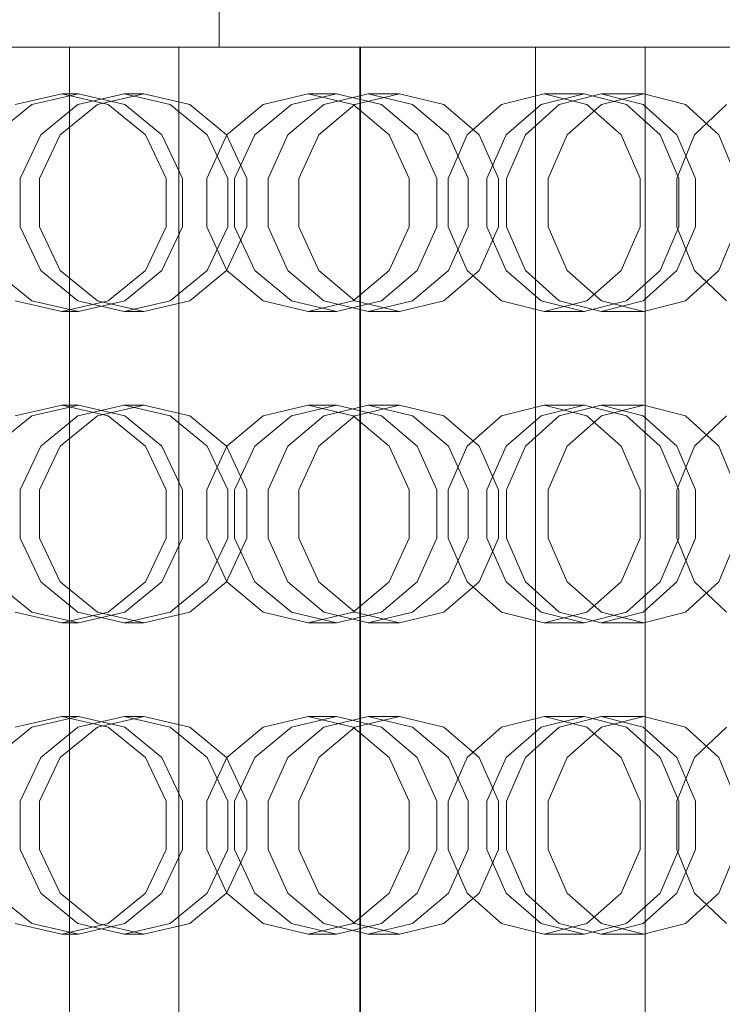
# Model space of a CAD drawing. Header units: millimetres. Extents: x -1970 to 61924, y -58230 to 6847.
# Tile 587 of 656: x 25309 to 25444, y -17984 to -17795. Entities that reach past the tile are written whole.
import ezdxf

# ---------------------------------------------------------------- set-up
doc = ezdxf.new("R2010")
doc.units = ezdxf.units.MM
doc.layers.add('COTAS_P', color=1, linetype='Continuous', lineweight=0)
doc.layers.add('superior_briquetadora', color=7, linetype='Continuous', lineweight=0)
doc.dimstyles.new('R19_100', dxfattribs={"dimtxt": 250, "dimasz": 150, "dimexe": 150, "dimexo": 80, "dimgap": 100, "dimtad": 1, "dimtih": 1, "dimtoh": 1, "dimdsep": 46, "dimcen": 0.09, "dimadec": 0, "dimazin": 0, "dimtfac": 1, "dimtdec": 4, "dimtofl": 0, "dimtmove": 0, "dimatfit": 3, "dimfxl": 1, "dimtolj": 1, "dimtzin": 0, "dimarcsym": 0})

# ---------------------------------------------------------------- blocks, each defined once
blk = doc.blocks.new('DIM_R26_29')
at = {"layer": 'COTAS_P'}
for p, q in [((24250.07, -17080), (24400.07, -17035)), ((26750.07, -17080), (26600.07, -17035)), ((24250.07, -17980), (24250.07, -17080)), ((24250.07, -17080), (26750.07, -17080)), ((24250.07, -17080), (24400.07, -17125)), ((26750.07, -17080), (26600.07, -17125)), ((26750.07, -17980), (26750.07, -17080))]:
    blk.add_line(p, q, dxfattribs=at)
blk.add_text('2500 P', height=250, dxfattribs=at).set_placement((25500.07, -16980))

msp = doc.modelspace()

# ---------------------------------------------------------------- linework, layer by layer
at = {"layer": 'superior_briquetadora'}
for p, q in [((25347.45, -17250), (25347.45, -17800)), ((25310.079, -17800), (25290.369, -17800)), ((25294.694, -17800), (25312.312, -17800)), ((25294.8, -17800), (25312.42, -17800)), ((25315.544, -17800), (25300.193, -17800)), ((25318.298, -17800), (25301.14, -17800)), ((25318.353, -17800), (25301.181, -17800)), ((25308.148, -17800), (25322.31, -17800)), ((25308.851, -17800), (25328.418, -17800)), ((25329.635, -17800), (25310.079, -17800)), ((25312.312, -17800), (25328.405, -17800)), ((25312.42, -17800), (25328.512, -17800)), ((25328.38, -17800), (25315.544, -17800)), ((25333.777, -17800), (25318.298, -17800)), ((25333.844, -17800), (25318.353, -17800)), ((25318.548, -18160), (25318.548, -17800)), ((25321.124, -17800), (25318.548, -17800)), ((25318.548, -17800), (25322.814, -17800)), ((25330.151, -17800), (25321.124, -17800)), ((25322.31, -17800), (25333.696, -17800)), ((25322.814, -17800), (25333.274, -17800)), ((25338.206, -17800), (25328.38, -17800)), ((25328.405, -17800), (25342.578, -17800)), ((25328.418, -17800), (25347.785, -17800)), ((25328.512, -17800), (25342.684, -17800)), ((25348.987, -17800), (25329.635, -17800)), ((25344.254, -17800), (25330.151, -17800)), ((25333.274, -17800), (25348.334, -17800)), ((25333.696, -17800), (25341.868, -17800)), ((25347.195, -17800), (25333.777, -17800)), ((25347.273, -17800), (25333.844, -17800)), ((25344.646, -17800), (25338.206, -17800)), ((25339.646, -18160), (25339.646, -17800)), ((25342.223, -17800), (25339.646, -17800)), ((25339.646, -17800), (25343.913, -17800)), ((25341.868, -17800), (25346.512, -17800)), ((25351.249, -17800), (25342.223, -17800)), ((25342.578, -17800), (25354.484, -17800)), ((25342.684, -17800), (25354.588, -17800)), ((25343.913, -17800), (25354.372, -17800)), ((25361.286, -17800), (25344.254, -17800)), ((25347.45, -17800), (25344.646, -17800)), ((25346.512, -17800), (25347.45, -17800)), ((25358.221, -17800), (25347.195, -17800)), ((25358.308, -17800), (25347.273, -17800)), ((25347.785, -17800), (25366.9, -17800)), ((25348.334, -17800), (25365.702, -17800)), ((25368.085, -17800), (25348.987, -17800)), ((25365.352, -17800), (25351.249, -17800)), ((25354.372, -17800), (25369.432, -17800)), ((25354.484, -17800), (25363.83, -17800)), ((25354.588, -17800), (25363.933, -17800)), ((25366.584, -17800), (25358.221, -17800)), ((25366.677, -17800), (25358.308, -17800)), ((25378.654, -17800), (25361.286, -17800)), ((25363.83, -17800), (25370.387, -17800)), ((25363.933, -17800), (25370.489, -17800)), ((25382.384, -17800), (25365.352, -17800)), ((25365.702, -17800), (25382.734, -17800)), ((25372.078, -17800), (25366.584, -17800)), ((25372.176, -17800), (25366.677, -17800)), ((25366.9, -17800), (25385.715, -17800)), ((25386.88, -17800), (25368.085, -17800)), ((25369.432, -17800), (25386.8, -17800)), ((25370.387, -17800), (25373.996, -17800)), ((25370.489, -17800), (25374.097, -17800)), ((25374.567, -17800), (25372.078, -17800)), ((25374.667, -17800), (25372.176, -17800)), ((25373.996, -17800), (25374.567, -17800)), ((25374.097, -17800), (25374.667, -17800)), ((25374.567, -17800), (25374.567, -18160)), ((25374.667, -18160), (25374.667, -17800)), ((25393.714, -17800), (25378.654, -17800)), ((25399.752, -17800), (25382.384, -17800)), ((25382.734, -17800), (25396.837, -17800)), ((25385.715, -17800), (25404.183, -17800)), ((25386.8, -17800), (25403.832, -17800)), ((25405.324, -17800), (25386.88, -17800)), ((25404.173, -17800), (25393.714, -17800)), ((25396.837, -17800), (25405.863, -17800)), ((25414.812, -17800), (25399.752, -17800)), ((25403.832, -17800), (25417.935, -17800)), ((25408.44, -17800), (25404.173, -17800)), ((25404.183, -17800), (25422.254, -17800)), ((25423.37, -17800), (25405.324, -17800)), ((25405.863, -17800), (25408.44, -17800)), ((25408.44, -18160), (25408.44, -17800)), ((25425.272, -17800), (25414.812, -17800)), ((25417.935, -17800), (25426.962, -17800)), ((25422.254, -17800), (25439.884, -17800)), ((25440.97, -17800), (25423.37, -17800)), ((25429.538, -17800), (25425.272, -17800)), ((25426.962, -17800), (25429.538, -17800)), ((25429.538, -18160), (25429.538, -17800)), ((25439.884, -17800), (25457.026, -17800)), ((25458.08, -17800), (25440.97, -17800)), ((25317.065, -17809), (25308.1, -17811.08)), ((25311.303, -17811.08), (25320.287, -17809)), ((25317.065, -17809), (25320.287, -17809)), ((25326.029, -17811.08), (25317.065, -17809)), ((25320.17, -17811.08), (25329.076, -17809)), ((25320.287, -17809), (25329.233, -17811.08)), ((25332.876, -17809), (25323.947, -17811.08)), ((25329.076, -17809), (25332.876, -17809)), ((25329.076, -17809), (25337.982, -17811.08)), ((25341.761, -17811.08), (25332.876, -17809)), ((25364.552, -17809), (25355.877, -17811.08)), ((25361.35, -17811.08), (25370.058, -17809)), ((25364.552, -17809), (25370.058, -17809)), ((25373.226, -17811.08), (25364.552, -17809)), ((25367.57, -17811.08), (25376.149, -17809)), ((25370.058, -17809), (25378.701, -17811.08)), ((25382.213, -17809), (25373.597, -17811.08)), ((25376.149, -17809), (25382.213, -17809)), ((25376.149, -17809), (25384.727, -17811.08)), ((25390.757, -17811.08), (25382.213, -17809)), ((25410.08, -17809), (25401.843, -17811.08)), ((25409.493, -17811.08), (25417.776, -17809)), ((25410.08, -17809), (25417.776, -17809)), ((25418.317, -17811.08), (25410.08, -17809)), ((25412.959, -17811.08), (25421.064, -17809)), ((25417.776, -17809), (25425.968, -17811.08)), ((25421.064, -17809), (25429.288, -17809)), ((25421.064, -17809), (25429.169, -17811.08)), ((25429.288, -17809), (25421.134, -17811.08)), ((25437.345, -17811.08), (25429.288, -17809)), ((25304.072, -17816.906), (25311.303, -17811.08)), ((25313.028, -17816.907), (25320.17, -17811.08)), ((25323.947, -17811.08), (25316.755, -17816.906)), ((25333.218, -17816.907), (25326.029, -17811.08)), ((25329.233, -17811.08), (25336.378, -17816.906)), ((25337.982, -17811.08), (25345.124, -17816.907)), ((25348.852, -17816.906), (25341.761, -17811.08)), ((25355.877, -17811.08), (25348.92, -17816.907)), ((25354.322, -17816.906), (25361.35, -17811.08)), ((25360.69, -17816.907), (25367.57, -17811.08)), ((25373.597, -17811.08), (25366.638, -17816.906)), ((25380.183, -17816.907), (25373.226, -17811.08)), ((25378.701, -17811.08), (25385.584, -17816.906)), ((25384.727, -17811.08), (25391.607, -17816.907)), ((25397.555, -17816.906), (25390.757, -17811.08)), ((25401.843, -17811.08), (25395.238, -17816.907)), ((25402.787, -17816.906), (25409.493, -17811.08)), ((25406.459, -17816.907), (25412.959, -17811.08)), ((25421.134, -17811.08), (25414.527, -17816.906)), ((25424.922, -17816.907), (25418.317, -17811.08)), ((25425.968, -17811.08), (25432.471, -17816.906)), ((25429.169, -17811.08), (25435.668, -17816.907)), ((25443.735, -17816.906), (25437.345, -17811.08)), ((25445.213, -17811.08), (25439.072, -17816.907)), ((25309.064, -17825.327), (25313.028, -17816.907)), ((25316.755, -17816.906), (25312.751, -17825.326)), ((25337.207, -17825.327), (25333.218, -17816.907)), ((25336.378, -17816.906), (25340.334, -17825.326)), ((25348.92, -17816.907), (25345.06, -17825.327)), ((25345.124, -17816.907), (25349.088, -17825.327)), ((25352.775, -17825.326), (25348.852, -17816.906)), ((25350.402, -17825.326), (25354.322, -17816.906)), ((25356.872, -17825.327), (25360.69, -17816.907)), ((25366.638, -17816.906), (25362.756, -17825.326)), ((25384.044, -17825.327), (25380.183, -17816.907)), ((25385.584, -17816.906), (25389.386, -17825.326)), ((25395.238, -17816.907), (25391.572, -17825.327)), ((25391.607, -17816.907), (25395.425, -17825.327)), ((25401.309, -17825.326), (25397.555, -17816.906)), ((25399.04, -17825.326), (25402.787, -17816.906)), ((25402.852, -17825.327), (25406.459, -17816.907)), ((25414.527, -17816.906), (25410.832, -17825.326)), ((25428.588, -17825.327), (25424.922, -17816.907)), ((25432.471, -17816.906), (25436.055, -17825.326)), ((25439.072, -17816.907), (25435.664, -17825.327)), ((25435.668, -17816.907), (25439.275, -17825.327)), ((25447.255, -17825.326), (25443.735, -17816.906)), ((25309.064, -17834.673), (25309.064, -17825.327)), ((25312.751, -17825.326), (25312.751, -17834.674)), ((25337.207, -17834.673), (25337.207, -17825.327)), ((25340.334, -17825.326), (25340.334, -17834.674)), ((25345.06, -17825.327), (25345.06, -17834.673)), ((25349.088, -17825.327), (25349.088, -17834.673)), ((25350.402, -17834.674), (25350.402, -17825.326)), ((25352.775, -17834.674), (25352.775, -17825.326)), ((25356.872, -17834.673), (25356.872, -17825.327)), ((25362.756, -17825.326), (25362.756, -17834.674)), ((25384.044, -17834.673), (25384.044, -17825.327)), ((25389.386, -17825.326), (25389.386, -17834.674)), ((25391.572, -17825.327), (25391.572, -17834.673)), ((25395.425, -17825.327), (25395.425, -17834.673)), ((25399.04, -17834.674), (25399.04, -17825.326)), ((25401.309, -17834.674), (25401.309, -17825.326)), ((25402.852, -17834.673), (25402.852, -17825.327)), ((25410.832, -17825.326), (25410.832, -17834.674)), ((25428.588, -17834.673), (25428.588, -17825.327)), ((25435.664, -17825.327), (25435.664, -17834.673)), ((25436.055, -17825.326), (25436.055, -17834.674)), ((25439.275, -17825.327), (25439.275, -17834.673)), ((25313.028, -17843.093), (25309.064, -17834.673)), ((25312.751, -17834.674), (25316.755, -17843.094)), ((25333.218, -17843.093), (25337.207, -17834.673)), ((25340.334, -17834.674), (25336.378, -17843.094)), ((25345.06, -17834.673), (25348.92, -17843.093)), ((25349.088, -17834.673), (25345.124, -17843.093)), ((25348.852, -17843.094), (25352.775, -17834.674)), ((25354.322, -17843.094), (25350.402, -17834.674)), ((25360.69, -17843.093), (25356.872, -17834.673)), ((25362.756, -17834.674), (25366.638, -17843.094)), ((25380.183, -17843.093), (25384.044, -17834.673)), ((25389.386, -17834.674), (25385.584, -17843.094)), ((25391.572, -17834.673), (25395.238, -17843.093)), ((25395.425, -17834.673), (25391.607, -17843.093)), ((25397.555, -17843.094), (25401.309, -17834.674)), ((25402.787, -17843.094), (25399.04, -17834.674)), ((25406.459, -17843.093), (25402.852, -17834.673)), ((25410.832, -17834.674), (25414.527, -17843.094)), ((25424.922, -17843.093), (25428.588, -17834.673)), ((25436.055, -17834.674), (25432.471, -17843.094)), ((25435.664, -17834.673), (25439.072, -17843.093)), ((25439.275, -17834.673), (25435.668, -17843.093)), ((25443.735, -17843.094), (25447.255, -17834.674)), ((25311.303, -17848.92), (25304.072, -17843.094)), ((25320.17, -17848.92), (25313.028, -17843.093)), ((25316.755, -17843.094), (25323.947, -17848.92)), ((25326.029, -17848.92), (25333.218, -17843.093)), ((25336.378, -17843.094), (25329.233, -17848.92)), ((25345.124, -17843.093), (25337.982, -17848.92)), ((25341.761, -17848.92), (25348.852, -17843.094)), ((25348.92, -17843.093), (25355.877, -17848.92)), ((25361.35, -17848.92), (25354.322, -17843.094)), ((25367.57, -17848.92), (25360.69, -17843.093)), ((25366.638, -17843.094), (25373.597, -17848.92)), ((25373.226, -17848.92), (25380.183, -17843.093)), ((25385.584, -17843.094), (25378.701, -17848.92)), ((25391.607, -17843.093), (25384.727, -17848.92)), ((25390.757, -17848.92), (25397.555, -17843.094)), ((25395.238, -17843.093), (25401.843, -17848.92)), ((25409.493, -17848.92), (25402.787, -17843.094)), ((25412.959, -17848.92), (25406.459, -17843.093)), ((25414.527, -17843.094), (25421.134, -17848.92)), ((25418.317, -17848.92), (25424.922, -17843.093)), ((25432.471, -17843.094), (25425.968, -17848.92)), ((25435.668, -17843.093), (25429.169, -17848.92)), ((25437.345, -17848.92), (25443.735, -17843.094)), ((25439.072, -17843.093), (25445.213, -17848.92)), ((25308.1, -17848.92), (25317.065, -17851)), ((25320.287, -17851), (25311.303, -17848.92)), ((25317.065, -17851), (25326.029, -17848.92)), ((25329.076, -17851), (25320.17, -17848.92)), ((25329.233, -17848.92), (25320.287, -17851)), ((25323.947, -17848.92), (25332.876, -17851)), ((25337.982, -17848.92), (25329.076, -17851)), ((25332.876, -17851), (25341.761, -17848.92)), ((25355.877, -17848.92), (25364.552, -17851)), ((25370.058, -17851), (25361.35, -17848.92)), ((25364.552, -17851), (25373.226, -17848.92)), ((25376.149, -17851), (25367.57, -17848.92)), ((25378.701, -17848.92), (25370.058, -17851)), ((25373.597, -17848.92), (25382.213, -17851)), ((25384.727, -17848.92), (25376.149, -17851)), ((25382.213, -17851), (25390.757, -17848.92)), ((25401.843, -17848.92), (25410.08, -17851)), ((25417.776, -17851), (25409.493, -17848.92)), ((25410.08, -17851), (25418.317, -17848.92)), ((25421.064, -17851), (25412.959, -17848.92)), ((25425.968, -17848.92), (25417.776, -17851)), ((25429.169, -17848.92), (25421.064, -17851)), ((25421.134, -17848.92), (25429.288, -17851)), ((25429.288, -17851), (25437.345, -17848.92)), ((25317.065, -17851), (25320.287, -17851)), ((25329.076, -17851), (25332.876, -17851)), ((25364.552, -17851), (25370.058, -17851)), ((25376.149, -17851), (25382.213, -17851)), ((25410.08, -17851), (25417.776, -17851)), ((25421.064, -17851), (25429.288, -17851)), ((25317.065, -17869), (25308.1, -17871.08)), ((25311.303, -17871.08), (25320.287, -17869)), ((25317.065, -17869), (25320.287, -17869)), ((25326.029, -17871.08), (25317.065, -17869)), ((25320.17, -17871.08), (25329.076, -17869)), ((25320.287, -17869), (25329.233, -17871.08)), ((25332.876, -17869), (25323.947, -17871.08)), ((25329.076, -17869), (25332.876, -17869)), ((25329.076, -17869), (25337.982, -17871.08)), ((25341.761, -17871.08), (25332.876, -17869)), ((25364.552, -17869), (25355.877, -17871.08)), ((25361.35, -17871.08), (25370.058, -17869)), ((25364.552, -17869), (25370.058, -17869)), ((25373.226, -17871.08), (25364.552, -17869)), ((25367.57, -17871.08), (25376.149, -17869)), ((25370.058, -17869), (25378.701, -17871.08)), ((25382.213, -17869), (25373.597, -17871.08)), ((25376.149, -17869), (25382.213, -17869)), ((25376.149, -17869), (25384.727, -17871.08)), ((25390.757, -17871.08), (25382.213, -17869)), ((25410.08, -17869), (25401.843, -17871.08)), ((25409.493, -17871.08), (25417.776, -17869)), ((25410.08, -17869), (25417.776, -17869)), ((25418.317, -17871.08), (25410.08, -17869)), ((25412.959, -17871.08), (25421.064, -17869)), ((25417.776, -17869), (25425.968, -17871.08)), ((25421.064, -17869), (25429.288, -17869)), ((25421.064, -17869), (25429.169, -17871.08)), ((25429.288, -17869), (25421.134, -17871.08)), ((25437.345, -17871.08), (25429.288, -17869)), ((25304.072, -17876.906), (25311.303, -17871.08)), ((25313.028, -17876.907), (25320.17, -17871.08)), ((25323.947, -17871.08), (25316.755, -17876.906)), ((25333.218, -17876.907), (25326.029, -17871.08)), ((25329.233, -17871.08), (25336.378, -17876.906)), ((25337.982, -17871.08), (25345.124, -17876.907)), ((25348.852, -17876.906), (25341.761, -17871.08)), ((25355.877, -17871.08), (25348.92, -17876.907)), ((25354.322, -17876.906), (25361.35, -17871.08)), ((25360.69, -17876.907), (25367.57, -17871.08)), ((25373.597, -17871.08), (25366.638, -17876.906)), ((25380.183, -17876.907), (25373.226, -17871.08)), ((25378.701, -17871.08), (25385.584, -17876.906)), ((25384.727, -17871.08), (25391.607, -17876.907)), ((25397.555, -17876.906), (25390.757, -17871.08)), ((25401.843, -17871.08), (25395.238, -17876.907)), ((25402.787, -17876.906), (25409.493, -17871.08)), ((25406.459, -17876.907), (25412.959, -17871.08)), ((25421.134, -17871.08), (25414.527, -17876.906)), ((25424.922, -17876.907), (25418.317, -17871.08)), ((25425.968, -17871.08), (25432.471, -17876.906)), ((25429.169, -17871.08), (25435.668, -17876.907)), ((25443.735, -17876.906), (25437.345, -17871.08)), ((25445.213, -17871.08), (25439.072, -17876.907)), ((25309.064, -17885.327), (25313.028, -17876.907)), ((25316.755, -17876.906), (25312.751, -17885.326)), ((25337.207, -17885.327), (25333.218, -17876.907)), ((25336.378, -17876.906), (25340.334, -17885.326)), ((25348.92, -17876.907), (25345.06, -17885.327)), ((25345.124, -17876.907), (25349.088, -17885.327)), ((25352.775, -17885.326), (25348.852, -17876.906)), ((25350.402, -17885.326), (25354.322, -17876.906)), ((25356.872, -17885.327), (25360.69, -17876.907)), ((25366.638, -17876.906), (25362.756, -17885.326)), ((25384.044, -17885.327), (25380.183, -17876.907)), ((25385.584, -17876.906), (25389.386, -17885.326)), ((25395.238, -17876.907), (25391.572, -17885.327)), ((25391.607, -17876.907), (25395.425, -17885.327)), ((25401.309, -17885.326), (25397.555, -17876.906)), ((25399.04, -17885.326), (25402.787, -17876.906)), ((25402.852, -17885.327), (25406.459, -17876.907)), ((25414.527, -17876.906), (25410.832, -17885.326)), ((25428.588, -17885.327), (25424.922, -17876.907)), ((25432.471, -17876.906), (25436.055, -17885.326)), ((25439.072, -17876.907), (25435.664, -17885.327)), ((25435.668, -17876.907), (25439.275, -17885.327)), ((25447.255, -17885.326), (25443.735, -17876.906)), ((25309.064, -17894.673), (25309.064, -17885.327)), ((25312.751, -17885.326), (25312.751, -17894.674)), ((25337.207, -17894.673), (25337.207, -17885.327)), ((25340.334, -17885.326), (25340.334, -17894.674)), ((25345.06, -17885.327), (25345.06, -17894.673)), ((25349.088, -17885.327), (25349.088, -17894.673)), ((25350.402, -17894.674), (25350.402, -17885.326)), ((25352.775, -17894.674), (25352.775, -17885.326)), ((25356.872, -17894.673), (25356.872, -17885.327)), ((25362.756, -17885.326), (25362.756, -17894.674)), ((25384.044, -17894.673), (25384.044, -17885.327)), ((25389.386, -17885.326), (25389.386, -17894.674)), ((25391.572, -17885.327), (25391.572, -17894.673)), ((25395.425, -17885.327), (25395.425, -17894.673)), ((25399.04, -17894.674), (25399.04, -17885.326)), ((25401.309, -17894.674), (25401.309, -17885.326)), ((25402.852, -17894.673), (25402.852, -17885.327)), ((25410.832, -17885.326), (25410.832, -17894.674)), ((25428.588, -17894.673), (25428.588, -17885.327)), ((25435.664, -17885.327), (25435.664, -17894.673)), ((25436.055, -17885.326), (25436.055, -17894.674)), ((25439.275, -17885.327), (25439.275, -17894.673)), ((25313.028, -17903.093), (25309.064, -17894.673)), ((25312.751, -17894.674), (25316.755, -17903.094)), ((25333.218, -17903.093), (25337.207, -17894.673)), ((25340.334, -17894.674), (25336.378, -17903.094)), ((25345.06, -17894.673), (25348.92, -17903.093)), ((25349.088, -17894.673), (25345.124, -17903.093)), ((25348.852, -17903.094), (25352.775, -17894.674)), ((25354.322, -17903.094), (25350.402, -17894.674)), ((25360.69, -17903.093), (25356.872, -17894.673)), ((25362.756, -17894.674), (25366.638, -17903.094)), ((25380.183, -17903.093), (25384.044, -17894.673)), ((25389.386, -17894.674), (25385.584, -17903.094)), ((25391.572, -17894.673), (25395.238, -17903.093)), ((25395.425, -17894.673), (25391.607, -17903.093)), ((25397.555, -17903.094), (25401.309, -17894.674)), ((25402.787, -17903.094), (25399.04, -17894.674)), ((25406.459, -17903.093), (25402.852, -17894.673)), ((25410.832, -17894.674), (25414.527, -17903.094)), ((25424.922, -17903.093), (25428.588, -17894.673)), ((25436.055, -17894.674), (25432.471, -17903.094)), ((25435.664, -17894.673), (25439.072, -17903.093)), ((25439.275, -17894.673), (25435.668, -17903.093)), ((25443.735, -17903.094), (25447.255, -17894.674)), ((25311.303, -17908.92), (25304.072, -17903.094)), ((25320.17, -17908.92), (25313.028, -17903.093)), ((25316.755, -17903.094), (25323.947, -17908.92)), ((25326.029, -17908.92), (25333.218, -17903.093)), ((25336.378, -17903.094), (25329.233, -17908.92)), ((25345.124, -17903.093), (25337.982, -17908.92)), ((25341.761, -17908.92), (25348.852, -17903.094)), ((25348.92, -17903.093), (25355.877, -17908.92)), ((25361.35, -17908.92), (25354.322, -17903.094)), ((25367.57, -17908.92), (25360.69, -17903.093)), ((25366.638, -17903.094), (25373.597, -17908.92)), ((25373.226, -17908.92), (25380.183, -17903.093)), ((25385.584, -17903.094), (25378.701, -17908.92)), ((25391.607, -17903.093), (25384.727, -17908.92)), ((25390.757, -17908.92), (25397.555, -17903.094)), ((25395.238, -17903.093), (25401.843, -17908.92)), ((25409.493, -17908.92), (25402.787, -17903.094)), ((25412.959, -17908.92), (25406.459, -17903.093)), ((25414.527, -17903.094), (25421.134, -17908.92)), ((25418.317, -17908.92), (25424.922, -17903.093)), ((25432.471, -17903.094), (25425.968, -17908.92)), ((25435.668, -17903.093), (25429.169, -17908.92)), ((25437.345, -17908.92), (25443.735, -17903.094)), ((25439.072, -17903.093), (25445.213, -17908.92)), ((25308.1, -17908.92), (25317.065, -17911)), ((25320.287, -17911), (25311.303, -17908.92)), ((25317.065, -17911), (25326.029, -17908.92)), ((25329.076, -17911), (25320.17, -17908.92)), ((25329.233, -17908.92), (25320.287, -17911)), ((25323.947, -17908.92), (25332.876, -17911)), ((25337.982, -17908.92), (25329.076, -17911)), ((25332.876, -17911), (25341.761, -17908.92)), ((25355.877, -17908.92), (25364.552, -17911)), ((25370.058, -17911), (25361.35, -17908.92)), ((25364.552, -17911), (25373.226, -17908.92)), ((25376.149, -17911), (25367.57, -17908.92)), ((25378.701, -17908.92), (25370.058, -17911)), ((25373.597, -17908.92), (25382.213, -17911)), ((25384.727, -17908.92), (25376.149, -17911)), ((25382.213, -17911), (25390.757, -17908.92)), ((25401.843, -17908.92), (25410.08, -17911)), ((25417.776, -17911), (25409.493, -17908.92)), ((25410.08, -17911), (25418.317, -17908.92)), ((25421.064, -17911), (25412.959, -17908.92)), ((25425.968, -17908.92), (25417.776, -17911)), ((25429.169, -17908.92), (25421.064, -17911)), ((25421.134, -17908.92), (25429.288, -17911)), ((25429.288, -17911), (25437.345, -17908.92)), ((25317.065, -17911), (25320.287, -17911)), ((25329.076, -17911), (25332.876, -17911)), ((25364.552, -17911), (25370.058, -17911)), ((25376.149, -17911), (25382.213, -17911)), ((25410.08, -17911), (25417.776, -17911)), ((25421.064, -17911), (25429.288, -17911)), ((25317.065, -17929), (25308.1, -17931.08)), ((25311.303, -17931.08), (25320.287, -17929)), ((25317.065, -17929), (25320.287, -17929)), ((25326.029, -17931.08), (25317.065, -17929)), ((25320.17, -17931.08), (25329.076, -17929)), ((25320.287, -17929), (25329.233, -17931.08)), ((25332.876, -17929), (25323.947, -17931.08)), ((25329.076, -17929), (25332.876, -17929)), ((25329.076, -17929), (25337.982, -17931.08)), ((25341.761, -17931.08), (25332.876, -17929)), ((25364.552, -17929), (25355.877, -17931.08)), ((25361.35, -17931.08), (25370.058, -17929)), ((25364.552, -17929), (25370.058, -17929)), ((25373.226, -17931.08), (25364.552, -17929)), ((25367.57, -17931.08), (25376.149, -17929)), ((25370.058, -17929), (25378.701, -17931.08)), ((25382.213, -17929), (25373.597, -17931.08)), ((25376.149, -17929), (25382.213, -17929)), ((25376.149, -17929), (25384.727, -17931.08)), ((25390.757, -17931.08), (25382.213, -17929)), ((25410.08, -17929), (25401.843, -17931.08)), ((25409.493, -17931.08), (25417.776, -17929)), ((25410.08, -17929), (25417.776, -17929)), ((25418.317, -17931.08), (25410.08, -17929)), ((25412.959, -17931.08), (25421.064, -17929)), ((25417.776, -17929), (25425.968, -17931.08)), ((25421.064, -17929), (25429.288, -17929)), ((25421.064, -17929), (25429.169, -17931.08)), ((25429.288, -17929), (25421.134, -17931.08)), ((25437.345, -17931.08), (25429.288, -17929)), ((25304.072, -17936.906), (25311.303, -17931.08)), ((25313.028, -17936.907), (25320.17, -17931.08)), ((25323.947, -17931.08), (25316.755, -17936.906)), ((25333.218, -17936.907), (25326.029, -17931.08)), ((25329.233, -17931.08), (25336.378, -17936.906)), ((25337.982, -17931.08), (25345.124, -17936.907)), ((25348.852, -17936.906), (25341.761, -17931.08)), ((25355.877, -17931.08), (25348.92, -17936.907)), ((25354.322, -17936.906), (25361.35, -17931.08)), ((25360.69, -17936.907), (25367.57, -17931.08)), ((25373.597, -17931.08), (25366.638, -17936.906)), ((25380.183, -17936.907), (25373.226, -17931.08)), ((25378.701, -17931.08), (25385.584, -17936.906)), ((25384.727, -17931.08), (25391.607, -17936.907)), ((25397.555, -17936.906), (25390.757, -17931.08)), ((25401.843, -17931.08), (25395.238, -17936.907)), ((25402.787, -17936.906), (25409.493, -17931.08)), ((25406.459, -17936.907), (25412.959, -17931.08)), ((25421.134, -17931.08), (25414.527, -17936.906)), ((25424.922, -17936.907), (25418.317, -17931.08)), ((25425.968, -17931.08), (25432.471, -17936.906)), ((25429.169, -17931.08), (25435.668, -17936.907)), ((25443.735, -17936.906), (25437.345, -17931.08)), ((25445.213, -17931.08), (25439.072, -17936.907)), ((25309.064, -17945.327), (25313.028, -17936.907)), ((25316.755, -17936.906), (25312.751, -17945.326)), ((25337.207, -17945.327), (25333.218, -17936.907)), ((25336.378, -17936.906), (25340.334, -17945.326)), ((25348.92, -17936.907), (25345.06, -17945.327)), ((25345.124, -17936.907), (25349.088, -17945.327)), ((25352.775, -17945.326), (25348.852, -17936.906)), ((25350.402, -17945.326), (25354.322, -17936.906)), ((25356.872, -17945.327), (25360.69, -17936.907)), ((25366.638, -17936.906), (25362.756, -17945.326)), ((25384.044, -17945.327), (25380.183, -17936.907)), ((25385.584, -17936.906), (25389.386, -17945.326)), ((25395.238, -17936.907), (25391.572, -17945.327)), ((25391.607, -17936.907), (25395.425, -17945.327)), ((25401.309, -17945.326), (25397.555, -17936.906)), ((25399.04, -17945.326), (25402.787, -17936.906)), ((25402.852, -17945.327), (25406.459, -17936.907)), ((25414.527, -17936.906), (25410.832, -17945.326)), ((25428.588, -17945.327), (25424.922, -17936.907)), ((25432.471, -17936.906), (25436.055, -17945.326)), ((25439.072, -17936.907), (25435.664, -17945.327)), ((25435.668, -17936.907), (25439.275, -17945.327)), ((25447.255, -17945.326), (25443.735, -17936.906)), ((25309.064, -17954.673), (25309.064, -17945.327)), ((25312.751, -17945.326), (25312.751, -17954.674)), ((25337.207, -17954.673), (25337.207, -17945.327)), ((25340.334, -17945.326), (25340.334, -17954.674)), ((25345.06, -17945.327), (25345.06, -17954.673)), ((25349.088, -17945.327), (25349.088, -17954.673)), ((25350.402, -17954.674), (25350.402, -17945.326)), ((25352.775, -17954.674), (25352.775, -17945.326)), ((25356.872, -17954.673), (25356.872, -17945.327)), ((25362.756, -17945.326), (25362.756, -17954.674)), ((25384.044, -17954.673), (25384.044, -17945.327)), ((25389.386, -17945.326), (25389.386, -17954.674)), ((25391.572, -17945.327), (25391.572, -17954.673)), ((25395.425, -17945.327), (25395.425, -17954.673)), ((25399.04, -17954.674), (25399.04, -17945.326)), ((25401.309, -17954.674), (25401.309, -17945.326)), ((25402.852, -17954.673), (25402.852, -17945.327)), ((25410.832, -17945.326), (25410.832, -17954.674)), ((25428.588, -17954.673), (25428.588, -17945.327)), ((25435.664, -17945.327), (25435.664, -17954.673)), ((25436.055, -17945.326), (25436.055, -17954.674)), ((25439.275, -17945.327), (25439.275, -17954.673)), ((25313.028, -17963.093), (25309.064, -17954.673)), ((25312.751, -17954.674), (25316.755, -17963.094)), ((25333.218, -17963.093), (25337.207, -17954.673)), ((25340.334, -17954.674), (25336.378, -17963.094)), ((25345.06, -17954.673), (25348.92, -17963.093)), ((25349.088, -17954.673), (25345.124, -17963.093)), ((25348.852, -17963.094), (25352.775, -17954.674)), ((25354.322, -17963.094), (25350.402, -17954.674)), ((25360.69, -17963.093), (25356.872, -17954.673)), ((25362.756, -17954.674), (25366.638, -17963.094)), ((25380.183, -17963.093), (25384.044, -17954.673)), ((25389.386, -17954.674), (25385.584, -17963.094)), ((25391.572, -17954.673), (25395.238, -17963.093)), ((25395.425, -17954.673), (25391.607, -17963.093)), ((25397.555, -17963.094), (25401.309, -17954.674)), ((25402.787, -17963.094), (25399.04, -17954.674)), ((25406.459, -17963.093), (25402.852, -17954.673)), ((25410.832, -17954.674), (25414.527, -17963.094)), ((25424.922, -17963.093), (25428.588, -17954.673)), ((25436.055, -17954.674), (25432.471, -17963.094)), ((25435.664, -17954.673), (25439.072, -17963.093)), ((25439.275, -17954.673), (25435.668, -17963.093)), ((25443.735, -17963.094), (25447.255, -17954.674)), ((25311.303, -17968.92), (25304.072, -17963.094)), ((25320.17, -17968.92), (25313.028, -17963.093)), ((25316.755, -17963.094), (25323.947, -17968.92)), ((25326.029, -17968.92), (25333.218, -17963.093)), ((25336.378, -17963.094), (25329.233, -17968.92)), ((25345.124, -17963.093), (25337.982, -17968.92)), ((25341.761, -17968.92), (25348.852, -17963.094)), ((25348.92, -17963.093), (25355.877, -17968.92)), ((25361.35, -17968.92), (25354.322, -17963.094)), ((25367.57, -17968.92), (25360.69, -17963.093)), ((25366.638, -17963.094), (25373.597, -17968.92)), ((25373.226, -17968.92), (25380.183, -17963.093)), ((25385.584, -17963.094), (25378.701, -17968.92)), ((25391.607, -17963.093), (25384.727, -17968.92)), ((25390.757, -17968.92), (25397.555, -17963.094)), ((25395.238, -17963.093), (25401.843, -17968.92)), ((25409.493, -17968.92), (25402.787, -17963.094)), ((25412.959, -17968.92), (25406.459, -17963.093)), ((25414.527, -17963.094), (25421.134, -17968.92)), ((25418.317, -17968.92), (25424.922, -17963.093)), ((25432.471, -17963.094), (25425.968, -17968.92)), ((25435.668, -17963.093), (25429.169, -17968.92)), ((25437.345, -17968.92), (25443.735, -17963.094)), ((25439.072, -17963.093), (25445.213, -17968.92)), ((25308.1, -17968.92), (25317.065, -17971)), ((25320.287, -17971), (25311.303, -17968.92)), ((25317.065, -17971), (25326.029, -17968.92)), ((25329.076, -17971), (25320.17, -17968.92)), ((25329.233, -17968.92), (25320.287, -17971)), ((25323.947, -17968.92), (25332.876, -17971)), ((25337.982, -17968.92), (25329.076, -17971)), ((25332.876, -17971), (25341.761, -17968.92)), ((25355.877, -17968.92), (25364.552, -17971)), ((25370.058, -17971), (25361.35, -17968.92)), ((25364.552, -17971), (25373.226, -17968.92)), ((25376.149, -17971), (25367.57, -17968.92)), ((25378.701, -17968.92), (25370.058, -17971)), ((25373.597, -17968.92), (25382.213, -17971)), ((25384.727, -17968.92), (25376.149, -17971)), ((25382.213, -17971), (25390.757, -17968.92)), ((25401.843, -17968.92), (25410.08, -17971)), ((25417.776, -17971), (25409.493, -17968.92)), ((25410.08, -17971), (25418.317, -17968.92)), ((25421.064, -17971), (25412.959, -17968.92)), ((25425.968, -17968.92), (25417.776, -17971)), ((25429.169, -17968.92), (25421.064, -17971)), ((25421.134, -17968.92), (25429.288, -17971)), ((25429.288, -17971), (25437.345, -17968.92)), ((25317.065, -17971), (25320.287, -17971)), ((25329.076, -17971), (25332.876, -17971)), ((25364.552, -17971), (25370.058, -17971)), ((25376.149, -17971), (25382.213, -17971)), ((25410.08, -17971), (25417.776, -17971)), ((25421.064, -17971), (25429.288, -17971))]:
    msp.add_line(p, q, dxfattribs=at)

# ---------------------------------------------------------------- dimensions: what is measured, and where the dimension line sits
at = {"layer": 'COTAS_P'}
dim = msp.add_aligned_dim(p1=(24250.067, -17980), p2=(26750.067, -17980), distance=900, text='<> P', dimstyle='R19_100', dxfattribs=at)
dim.commit()
dim.dimension.update_dxf_attribs({"geometry": 'DIM_R26_29', "text_midpoint": (25500.067, -17080)})

doc.saveas('drawing.dxf')
